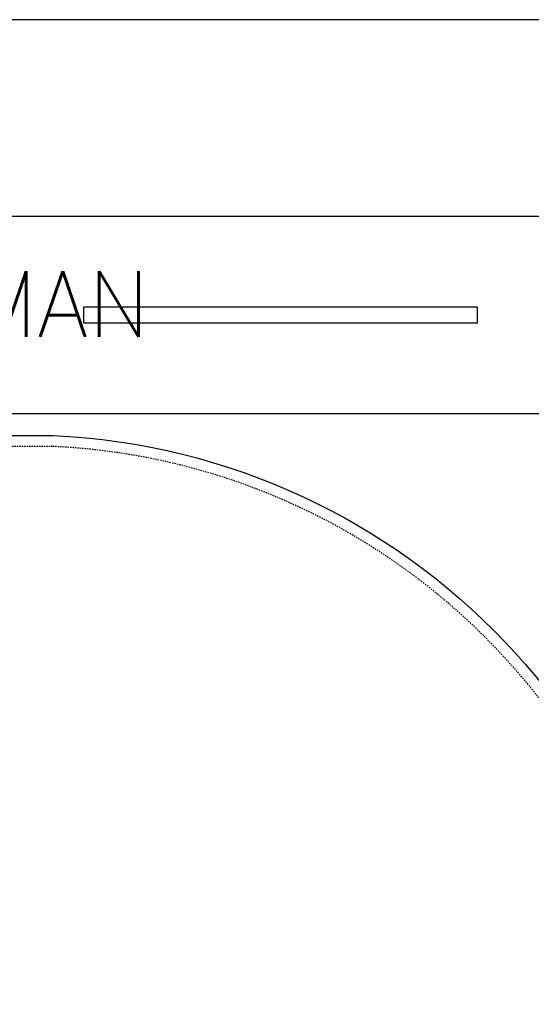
# Model space of a CAD drawing. Extents: x -169 to 6736, y -208 to 3022.
# Tile 662 of 673: x 6347 to 6393, y 1488 to 1578. Entities that reach past the tile are written whole.
import ezdxf
from ezdxf.enums import TextEntityAlignment as Align

# ---------------------------------------------------------------- set-up
doc = ezdxf.new("R2010")
doc.units = 0
doc.header["$MEASUREMENT"] = 0
doc.header["$PDSIZE"] = 1
doc.linetypes.add('HIDDEN3', pattern=[0.1875, 0.125, -0.0625])
doc.layers.get('DEFPOINTS').update_dxf_attribs({"linetype": 'CONTINUOUS'})
for name, color, linetype in [('DIM', 3, 'CONTINUOUS'), ('TANK-ANCHOR', 4, 'CONTINUOUS'), ('TANK-SLAB', 6, 'CONTINUOUS'), ('TANK-UST', 5, 'CONTINUOUS'), ('TEXT', 3, 'CONTINUOUS')]:
    doc.layers.add(name, color=color, linetype=linetype)
doc.styles.add('SIMPLEX', font='simplex')
doc.dimstyles.new('DIM64', dxfattribs={"dimscale": 64, "dimtxt": 0.09375, "dimasz": 0.09375, "dimexe": 0.0625, "dimexo": 0.0625, "dimgap": 0.046875, "dimtad": 1, "dimdec": 4, "dimzin": 3, "dimdsep": 46, "dimlunit": 4, "dimtxsty": 'SIMPLEX', "dimcen": 0, "dimclrd": 256, "dimclre": 256, "dimclrt": 256, "dimadec": 0, "dimazin": 0, "dimtfac": 1, "dimtdec": 4, "dimtmove": 0, "dimatfit": 3, "dimfxl": 1, "dimfrac": 2, "dimtolj": 1, "dimtzin": 0, "dimarcsym": 0})

# ---------------------------------------------------------------- blocks, each defined once
blk = doc.blocks.new('*D89')
at = {"layer": 'DEFPOINTS', "color": 0, "transparency": 16777216}
for p in [(6443.911, 1626.518), (5827.154, 1578.018), (6443.911, 1578.018)]:
    blk.add_point(p, dxfattribs=at)
at = {"layer": 'DIM', "lineweight": -2, "transparency": 16777216}
for p, q in [((5827.154, 1582.018), (5827.154, 1630.518)), ((6443.911, 1582.018), (6443.911, 1630.518)), ((5833.154, 1626.518), (6437.911, 1626.518))]:
    blk.add_line(p, q, dxfattribs=at)
at = {"layer": 'DIM', "transparency": 16777216}
for points in [[(5833.154, 1627.518), (5833.154, 1625.518), (5827.154, 1626.518)], [(6437.911, 1627.518), (6437.911, 1625.518), (6443.911, 1626.518)]]:
    blk.add_solid(points, dxfattribs=at)
at = {"layer": 'DIM', "transparency": 16777216, "insert": (6135.532, 1634.09), "char_height": 6, "attachment_point": 5, "style": 'SIMPLEX'}
blk.add_mtext('\\A1;51\'-4 3/4" (F.V. TANK SLAB)', dxfattribs=at)

msp = doc.modelspace()

# ---------------------------------------------------------------- linework, layer by layer
at = {"layer": 'TANK-ANCHOR'}
msp.add_lwpolyline([(6394.51007, 1560.01839), (6220.51007, 1560.01839), (6220.51007, 1542.01839), (6394.51007, 1542.01839)], close=True, dxfattribs=at)
at = {"layer": 'TANK-ANCHOR', "color": 7}
msp.add_lwpolyline([(6352.51007, 1550.26839), (6352.51007, 1551.76839), (6388.51007, 1551.76839), (6388.51007, 1550.26839)], close=True, dxfattribs=at)
at = {"layer": 'TANK-SLAB'}
msp.add_lwpolyline([(6443.9106, 1218.01839), (6443.9106, 1578.01839), (5827.15422, 1578.01839), (5827.15422, 1218.01839)], close=True, dxfattribs=at)
at = {"layer": 'TANK-UST'}
msp.add_lwpolyline([(6345.15422, 1540.01839), (6349.69024, 1540.01839, -0.95433087), (6349.69024, 1418.01839), (6345.15422, 1418.01839)], format="xyb", dxfattribs=at)
at = {"layer": 'TANK-UST', "color": 2, "linetype": 'HIDDEN3'}
msp.add_lwpolyline([(5925.90422, 1539.01839), (5921.39167, 1539.01839, 0.9539575), (5921.39167, 1419.01839), (5925.90422, 1419.01839), (6021.15442, 1419.01839), (6120.17377, 1419.01839), (6345.17377, 1419.01839), (6349.66697, 1419.01839, 0.9539575), (6349.66697, 1539.01839), (6345.17377, 1539.01839), (6120.17377, 1539.01839), (6021.15442, 1539.01839)], format="xyb", close=True, dxfattribs=at)

# ---------------------------------------------------------------- texts
at = {"layer": 'TEXT', "style": 'SIMPLEX'}
msp.add_text('18"x8"x14\'-6" DEADMAN', height=6, dxfattribs=at).set_placement((6307.51007, 1552.01839), align=Align.MIDDLE)

# ---------------------------------------------------------------- dimensions: what is measured, and where the dimension line sits
at = {"layer": 'DIM'}
dim = msp.add_linear_dim(base=(6443.9106, 1626.51839), p1=(5827.15422, 1578.01839), p2=(6443.9106, 1578.01839), text='<> (F.V. TANK SLAB)', dimstyle='DIM64', dxfattribs=at)
dim.commit()
dim.dimension.update_dxf_attribs({"geometry": '*D89', "text_midpoint": (6135.53241, 1634.08982)})

doc.saveas('drawing.dxf')
